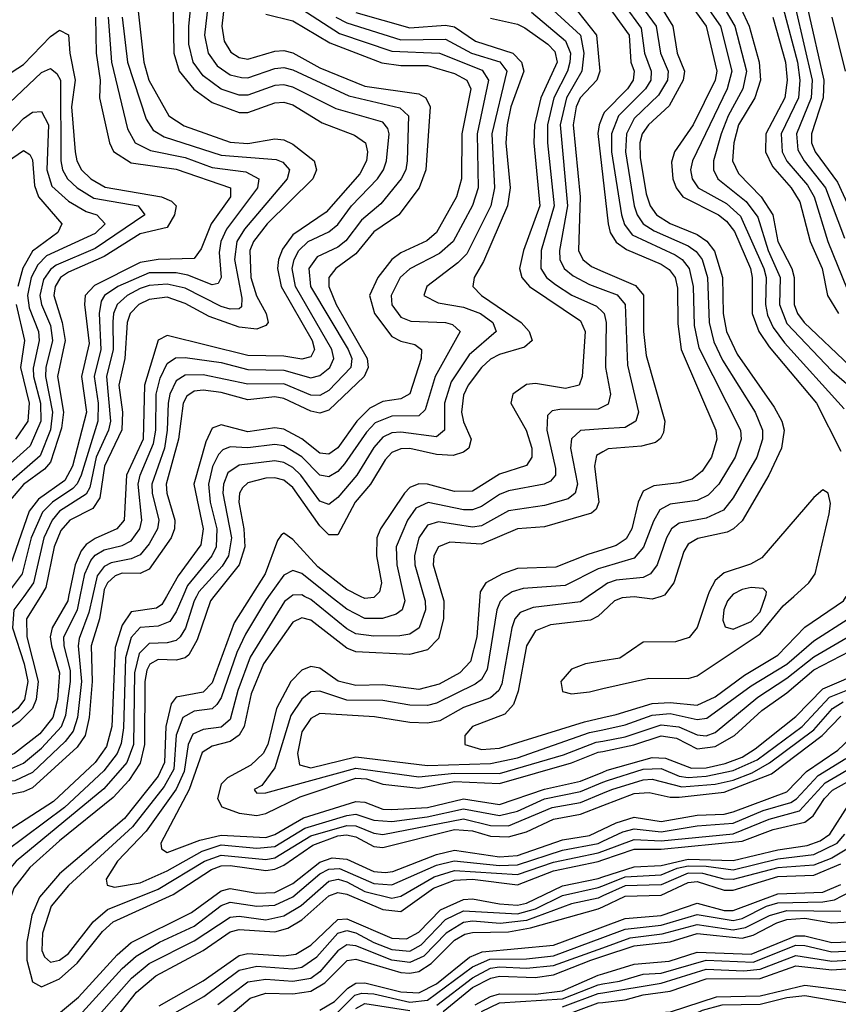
# Model space of a CAD drawing. Header units: inches. Extents: x 501365 to 657855, y 482276 to 547543.
# Tile 912 of 957: x 638702 to 640524, y 489091 to 491284. Entities that reach past the tile are written whole.
import ezdxf

# ---------------------------------------------------------------- set-up
doc = ezdxf.new("R2010")
doc.units = ezdxf.units.IN
doc.header["$MEASUREMENT"] = 0
for name, color, linetype in [('A6438', 7, 'Continuous'), ('A6439', 7, 'Continuous'), ('A6448', 7, 'Continuous'), ('A6449', 7, 'Continuous')]:
    doc.layers.add(name, color=color, linetype=linetype)

msp = doc.modelspace()

# ---------------------------------------------------------------- linework, layer by layer
at = {"layer": 'A6438', "color": 5}
for points, elevation in [([(638710.6, 490000), (638688.6, 489970), (638685.9, 489930), (638711.6, 489850), (638719.7, 489810), (638712.3, 489770), (638697.5, 489750), (638670, 489729.5), (638609, 489691), (638541.2, 489658.8), (638469.3, 489570), (638416.1, 489483.9), (638394.1, 489465.9), (638340.2, 489439.8), (638328.6, 489430), (638324.4, 489415.6), (638327.5, 489390), (638364, 489344), (638377, 489310), (638383, 489210), (638376.9, 489110), (638386.1, 489030)], 3360), ([(638748, 490000), (638717.1, 489950), (638717.5, 489910), (638743.1, 489810), (638738.6, 489770), (638730, 489750.5), (638700.3, 489720.3), (638652.2, 489687.8), (638619.3, 489670), (638570, 489654.5), (638543.5, 489636.5), (638510.8, 489590), (638448.8, 489470), (638430, 489448.4), (638377.7, 489410), (638376.2, 489390), (638394.4, 489354.4), (638401.2, 489321.2), (638406.4, 489210), (638403.5, 489110), (638411.5, 489030)], 3380), ([(638810.6, 490000), (638808.6, 489990), (638773.8, 489930), (638769.6, 489910), (638772.2, 489890), (638790.5, 489830), (638785.5, 489770), (638775.3, 489730), (638746.2, 489693.8), (638690.3, 489649.7), (638647.3, 489632.7), (638590, 489617.9), (638570, 489606.9), (638548, 489570), (638510, 489447.4), (638458.8, 489370), (638445.8, 489254.2), (638451.8, 489110), (638459.9, 489050)], 3420), ([(638481.6, 489050), (638473.8, 489130), (638470.3, 489249.7), (638483.4, 489336.6), (638534.6, 489430), (638564.4, 489550), (638580.2, 489579.8), (638590, 489590), (638610, 489599.4), (638683.5, 489616.5), (638710, 489628.5), (638750, 489661.5), (638794.8, 489710), (638804.3, 489735.7), (638814.8, 489810), (638814.6, 489834.6), (638800.4, 489890), (638800.3, 489910), (638830.1, 489969.9), (638836.4, 490000)], 3440), ([(638864, 490000), (638855.8, 489964.1), (638833.8, 489906.2), (638831.6, 489890), (638839.1, 489810), (638830.3, 489730), (638820.5, 489699.5), (638803.3, 489676.7), (638730, 489608), (638691, 489589), (638650, 489584.4), (638610, 489571.6), (638590.4, 489550), (638585, 489535), (638563.5, 489430), (638514.9, 489330), (638500.5, 489270), (638497.3, 489130), (638503.4, 489050)], 3460), ([(638887.5, 490000), (638879.2, 489950), (638861.1, 489890), (638863.4, 489810), (638856.7, 489730), (638847.4, 489690), (638830, 489664.4), (638730, 489573.5), (638710, 489564.7), (638636.9, 489550), (638621.4, 489538.6), (638610, 489522.5), (638588.9, 489430), (638539.6, 489310), (638526.5, 489250), (638520.8, 489130), (638525.6, 489050)], 3480), ([(639028.4, 490000), (639018.1, 489981.9), (639006.4, 489973.6), (638950, 489965.6), (638930, 489936.1), (638914, 489886), (638906.7, 489710), (638894.7, 489665.3), (638870, 489630), (638777, 489543), (638667.5, 489472.5), (638650, 489454.6), (638630, 489420.1), (638608.5, 489370), (638588.4, 489290), (638566.5, 489110), (638571.8, 488990)], 3520), ([(639064.9, 490000), (639050, 489965.8), (639035.9, 489944.1), (639010, 489933.5), (638970, 489930.4), (638950, 489908.4), (638937.2, 489862.8), (638932.5, 489707.5), (638927.7, 489672.3), (638918.9, 489650), (638888.8, 489611.2), (638801.4, 489530), (638670, 489431.7), (638650, 489406.7), (638630.6, 489370), (638614.4, 489290), (638590.8, 489089.1)], 3540), ([(639095.5, 490000), (639090.1, 489989.8), (639071, 489929), (639059, 489910), (639050, 489901.7), (639030, 489896.2), (638990, 489894.8), (638967.4, 489872.6), (638957.1, 489830), (638954.9, 489670), (638940.4, 489630), (638888.7, 489571.3), (638694.2, 489410), (638673.8, 489386.2), (638653.9, 489350), (638637.1, 489250), (638618.1, 489070)], 3560), ([(639134.3, 490000), (639126.2, 489990), (639096.8, 489903.2), (639078.2, 489870), (639070, 489862.8), (639050, 489857.7), (639010, 489859.2), (638991.2, 489848.8), (638984.6, 489835.4), (638980, 489810), (638979.5, 489670), (638970, 489628.4), (638944.6, 489590), (638910, 489551.9), (638790, 489455.6), (638723.9, 489396.1), (638688.8, 489350), (638675.2, 489310), (638661.9, 489230), (638658.7, 489130), (638649.9, 489050)], 3580), ([(639216.3, 490000), (639178.9, 489941.1), (639130, 489807.7), (639110, 489786.7), (639050, 489775.1), (639039.1, 489760.9), (639026.9, 489710), (639024.3, 489630), (639010, 489599.5), (638935.1, 489504.9), (638790, 489382.2), (638745.5, 489330), (638729, 489290), (638717.9, 489230), (638717.6, 489190), (638730, 489141.5), (638750, 489130.3), (638790, 489147.8), (638830, 489182.8), (638886.4, 489253.6), (638910, 489274.9), (639043.7, 489336.3), (639128.4, 489391.6), (639150, 489399.5), (639170, 489400.6), (639250, 489389.6), (639270, 489392.1), (639290, 489400.9), (639354.4, 489445.6), (639410, 489466.7), (639429.1, 489469.1), (639450, 489464.1), (639490, 489443.1), (639510, 489440.6), (639670, 489480.5), (639710, 489477.8), (639750, 489465.9), (639790, 489464.2), (639830, 489475.3), (639890, 489503.7), (639950, 489515), (640000, 489534.2)], 3620), ([(639256, 490000), (639248.8, 489990), (639204.3, 489915.7), (639185.3, 489874.7), (639150, 489773.7), (639140.6, 489759.4), (639130, 489749.7), (639090, 489744.4), (639065, 489730), (639050, 489690.6), (639044.7, 489615.3), (639023.3, 489576.7), (638953.2, 489486.8), (638810, 489356.3), (638771.6, 489310), (638752.1, 489250), (638751.2, 489211.2), (638757.2, 489197.2), (638770, 489185.2), (638790, 489189.8), (638810, 489204.3), (638865, 489275), (638897.2, 489302.8), (639010, 489347.7), (639113, 489410), (639150, 489423.9), (639250, 489414.1), (639270, 489417.6), (639350, 489466.5), (639430, 489489.9), (639450, 489489.1), (639490, 489472.2), (639510, 489469.5), (639690, 489504.3), (639750, 489489.3), (639790, 489489), (639887.2, 489530), (639950, 489541.2), (640000, 489561.8)], 3640), ([(639306.3, 490000), (639291.2, 489988.8), (639215.1, 489864.9), (639187.5, 489790), (639170, 489725.5), (639150, 489708.8), (639110, 489703.3), (639087, 489693), (639077.1, 489670), (639067.9, 489610), (639050, 489570.7), (638983, 489477), (638919.7, 489410), (638894, 489370), (638896.5, 489356.5), (638912.4, 489352.4), (638970, 489361.7), (639030, 489388.5), (639107.6, 489432.4), (639150, 489446.4), (639230, 489438.8), (639270, 489443.2), (639336.3, 489483.7), (639430, 489511.9), (639450, 489514.5), (639490, 489501.7), (639530, 489498.5), (639608.7, 489508.7), (639690, 489526.9), (639770, 489512), (639810, 489521.8), (639870, 489549.3), (639950, 489565.1), (640000, 489585.8)], 3660), ([(639643, 490000), (639645.9, 489990), (639645.3, 489950), (639634.1, 489905.9), (639610, 489880.5), (639569.8, 489870.2), (639450, 489876.7), (639430, 489884.9), (639350, 489946.8), (639330, 489951.9), (639310, 489942.7), (639244.3, 489850), (639217.1, 489782.9), (639201.1, 489710), (639190, 489691.1), (639170, 489677), (639130, 489666), (639107.6, 489652.4), (639079.1, 489570), (639015.9, 489450), (639017.5, 489437.5), (639030, 489429.5), (639103, 489457), (639150, 489468.4), (639250, 489462.7), (639270, 489469.5), (639333.5, 489506.5), (639450, 489542.8), (639470, 489541.3), (639510, 489526.2), (639530, 489525.5), (639610, 489530), (639690, 489548.8), (639770, 489536.7), (639870.3, 489570.3), (639950, 489588.2), (640000, 489608.6)], 3680), ([(639726.2, 490000), (639719.5, 489910), (639705.2, 489854.8), (639681.3, 489830), (639635.7, 489804.3), (639590, 489792.7), (639510, 489802.8), (639450, 489801.5), (639411, 489811), (639370, 489839.8), (639350, 489843.8), (639330, 489835.8), (639305.4, 489810), (639273.3, 489750), (639253.8, 489670), (639244, 489650), (639216.3, 489623.7), (639164.2, 489595.7), (639150, 489581.8), (639142.1, 489550), (639151.5, 489531.5), (639190, 489517.2), (639230, 489511.9), (639250, 489516.5), (639326.5, 489553.5), (639450, 489594.7), (639473.7, 489593.7), (639510, 489581.4), (639590, 489573), (639670, 489587.6), (639770, 489582.8), (639930, 489629.2), (639990, 489652.6), (640000, 489654.7)], 3720), ([(639782.6, 490000), (639781, 489999), (639771.3, 489988.6), (639764.2, 489970), (639742.7, 489837.3), (639730, 489814.8), (639715.6, 489804.4), (639630, 489761.8), (639610, 489756.9), (639570, 489757.9), (639510, 489768), (639430, 489769), (639370, 489788.7), (639350, 489787.3), (639330, 489770.9), (639305.1, 489734.9), (639270, 489617.9), (639241.1, 489578.9), (639224.1, 489570), (639225.9, 489565.9), (639230, 489562), (639250, 489562.7), (639450, 489617), (639590, 489597.9), (639670, 489606.5), (639770, 489605.2), (639912.7, 489647.3), (639985, 489675), (640000, 489677.8)], 3740), ([(639967.5, 490000), (639950, 489988.1), (639844.7, 489975.3), (639815.9, 489964.1), (639804.2, 489950), (639797.4, 489930), (639775, 489805), (639768.3, 489790), (639750, 489773.7), (639690, 489752.5), (639637.4, 489722.6), (639610, 489717.3), (639570, 489718.8), (639491.8, 489731.8), (639370, 489739.3), (639350, 489728.3), (639330, 489698.2), (639320.1, 489650), (639325, 489625), (639350, 489618.4), (639450, 489642.5), (639610, 489623.5), (639750, 489627.5), (639810, 489640), (639970, 489696.4), (640000, 489703)], 3760), ([(639601.4, 490000), (639604.3, 489990), (639605.2, 489970), (639591.2, 489930), (639570, 489916), (639548.3, 489911.7), (639490, 489911.4), (639450, 489916.6), (639430, 489927.6), (639350, 489993.1), (639336, 490000)], 3660), ([(639556.9, 490000), (639559.1, 489990), (639553, 489970), (639539.9, 489960.1), (639509.6, 489950.4), (639470, 489950.8), (639430, 489971.1), (639393.7, 490000)], 3640), ([(639492.5, 490000), (639490, 489997.6), (639470, 489995.3), (639460.4, 490000)], 3620), ([(640000, 489965.6), (639990, 489956.2), (639972.9, 489947.1), (639883.3, 489936.7), (639850, 489923.5), (639830, 489889.8), (639811.5, 489788.5), (639801, 489759), (639782.1, 489737.9), (639709.6, 489710), (639692.9, 489690), (639692.9, 489670), (639730, 489659), (639770, 489661.5), (639959.2, 489720.8), (640000, 489729.9)], 3780), ([(640000, 489856.1), (639961.7, 489850), (639930, 489837.7), (639906.7, 489810), (639910, 489787.9), (639930, 489782.8), (639970, 489787.6), (640000, 489794.5)], 3820), ([(638730, 489021.6), (638832.4, 489107.6), (638918.5, 489201.5), (638950, 489228.9), (639084.2, 489295.8), (639150, 489344), (639170, 489349.4), (639230, 489338.8), (639270, 489340.6), (639310, 489360.6), (639370, 489407.9), (639397.4, 489417.4), (639430, 489414.7), (639490, 489387.1), (639515.4, 489384.6), (639532.7, 489387.3), (639630, 489425), (639670, 489434.4), (639770, 489420.1), (639810, 489422.8), (639910, 489458), (639970, 489467.5), (640000, 489481.5)], 3580), ([(638834.1, 489065.9), (638930, 489170.9), (638961.1, 489198.9), (639012.9, 489230), (639090, 489265.1), (639150, 489311.1), (639170, 489319.1), (639230, 489310), (639270, 489312.5), (639310, 489330.6), (639370, 489381.8), (639390, 489392.2), (639413.5, 489393.5), (639490, 489360.8), (639530, 489357.3), (639630, 489401.4), (639668.8, 489411.2), (639770, 489400.2), (639810, 489401.8), (639910, 489434.5), (639990, 489449.7), (640000, 489454.5)], 3560), ([(638844.9, 489030), (638950.7, 489149.3), (638990, 489181.9), (639090, 489232.5), (639170, 489285.8), (639190, 489287.9), (639250, 489279.5), (639290, 489288.6), (639328.2, 489311.8), (639390, 489366), (639411, 489370), (639430, 489364.5), (639470, 489342.3), (639530, 489327.5), (639550, 489332), (639624.4, 489375.6), (639670, 489389.4), (639810, 489380.2), (639890, 489408), (639990, 489428.7), (640000, 489432.4)], 3540), ([(638891.8, 489030), (638961.7, 489118.3), (639005, 489155), (639110, 489211), (639170, 489252.9), (639190, 489257.7), (639270, 489253.1), (639299, 489261), (639330, 489279.3), (639390, 489333.3), (639410, 489340.5), (639430, 489336.6), (639510, 489302.4), (639550, 489298.3), (639623.3, 489350), (639670, 489367.7), (639710, 489369.9), (639810, 489357.6), (639890, 489388.3), (639990, 489409.7), (640000, 489413.1)], 3520), ([(639012.3, 489087.7), (639110, 489144), (639190, 489200), (639210, 489204.9), (639290, 489199.1), (639316.6, 489203.4), (639350, 489223.4), (639410, 489280.2), (639430, 489282.1), (639530, 489239), (639563.1, 489236.9), (639590, 489251.9), (639638.4, 489301.6), (639690, 489324.7), (639710, 489326.1), (639770, 489314.8), (639810, 489312.4), (639830, 489316.7), (639910, 489355.2), (639990, 489371.9), (640000, 489375.1)], 3480), ([(639030, 489062.7), (639111.5, 489108.5), (639190, 489167.1), (639230, 489176.4), (639309.5, 489170.5), (639330, 489174.3), (639363.1, 489196.9), (639410, 489250), (639430, 489255.8), (639450, 489250.9), (639490, 489228.7), (639530, 489213.2), (639570, 489209.6), (639595.8, 489224.2), (639650, 489280.3), (639690, 489299.6), (639810, 489292.8), (639850, 489303.8), (639910, 489333.4), (639990, 489351.3), (640000, 489355.2)], 3460), ([(640000, 489332.6), (639990, 489328.1), (639930, 489315.2), (639830, 489278.4), (639771.6, 489271.6), (639710, 489276.4), (639690, 489273.8), (639651.3, 489250), (639601.5, 489198.5), (639570, 489184.5), (639530, 489189.5), (639450, 489221.7), (639430, 489223.6), (639410, 489210.5), (639370, 489163.6), (639350, 489149.1), (639310, 489141.8), (639250, 489146.5), (639210, 489140.9), (639143, 489090)], 3440), ([(639171.7, 489068.3), (639214.7, 489105.3), (639250, 489116.4), (639310, 489114.6), (639350, 489120.8), (639381.1, 489138.9), (639430.9, 489189.1), (639450, 489191.6), (639550, 489162.3), (639570, 489160.4), (639590, 489164.7), (639618.1, 489181.9), (639670, 489234), (639692.5, 489247.5), (639710, 489251.5), (639790, 489252.7), (639838.7, 489261.4), (639990, 489303.7), (640000, 489308.5)], 3420), ([(639370, 489078.2), (639402.5, 489097.5), (639432.5, 489127.5), (639450, 489138.1), (639470, 489139.3), (639550, 489119.3), (639590, 489117.1), (639630, 489136.8), (639703.5, 489196.5), (639731.5, 489208.5), (639890, 489223.2), (640000, 489264)], 3380), ([(639410, 489074), (639448.2, 489111.9), (639463.7, 489116.3), (639490, 489114.4), (639570, 489096.2), (639610, 489100.8), (639710, 489174.5), (639748.1, 489191.9), (639830, 489192.8), (639890, 489199.6), (640000, 489240.5)], 3360), ([(639630.7, 489089.3), (639710, 489150.5), (639750, 489171.5), (639770, 489174.6), (639830, 489171.5), (639890, 489178), (640000, 489217.5)], 3340), ([(639644.3, 489075.7), (639710, 489129.1), (639750.4, 489149.6), (639770, 489153.9), (639849.1, 489150.9), (639890, 489156.7), (639973.1, 489190), (640000, 489198.9)], 3320), ([(639715.6, 489090), (639750, 489108.9), (639770, 489114.5), (639850, 489114.3), (639910, 489121.3), (639990, 489156), (640000, 489159.1)], 3280), ([(639730, 489075.6), (639770, 489094.8), (639910, 489103.4), (639990, 489135.1), (640000, 489136.7)], 3260), ([(639910, 489085.5), (639990, 489115.1), (640000, 489116.8)], 3240), ([(639450, 489082.4), (639470, 489093.3), (639570, 489077.5)], 3340), ([(639913.8, 489066.2), (639990, 489094.6), (640000, 489095.7)], 3220)]:
    msp.add_lwpolyline(points, dxfattribs=dict(at, elevation=elevation))
at = {"layer": 'A6439', "color": 5}
for points, elevation in [([(639136, 491450), (639113.1, 491250), (639121.4, 491210), (639141.6, 491181.6), (639170, 491161.7), (639195.4, 491155.4), (639210, 491155.1), (639270, 491176), (639290, 491177.6), (639310, 491172.3), (639434.4, 491114.4), (639547.7, 491087.7), (639567, 491070), (639564.6, 490970), (639561.6, 490950), (639550.9, 490930), (639505.7, 490874.3), (639462.4, 490837.6), (639428.1, 490791.9), (639410, 490778), (639364.1, 490755.9), (639345.8, 490730), (639349.5, 490690), (639433, 490550), (639441.3, 490530), (639438.9, 490510), (639390, 490458.4), (639370, 490447.2), (639350, 490447.8), (639290, 490473.2), (639210, 490472.7), (639110, 490493.1), (639070, 490492.8), (639050, 490479.8), (639036, 490450), (639031.9, 490430), (639030.3, 490370), (639024, 490330), (638996.1, 490250), (638996.7, 490230), (639011.7, 490170), (639008.7, 490150), (638990, 490116.8), (638970, 490092.4), (638950, 490083.2), (638905.1, 490074.9), (638890, 490066.7), (638874.4, 490045.6), (638864, 490000)], 3460), ([(639172.5, 491452.4), (639151.7, 491270), (639156.6, 491236.6), (639171.7, 491211.7), (639190, 491199.9), (639210, 491196.3), (639270, 491213.9), (639290, 491215.4), (639310, 491210.4), (639370, 491177.1), (639470, 491136.5), (639590, 491119.3), (639606, 491110), (639615.9, 491090), (639605.7, 490950), (639590.8, 490910), (639545.5, 490850), (639490, 490811.5), (639450, 490762.9), (639405.5, 490730), (639390.1, 490710), (639390, 490690), (639406.5, 490650), (639475.3, 490530), (639477.6, 490510), (639468.3, 490490), (639390, 490414.7), (639370, 490407.7), (639350, 490412.6), (639290, 490440.6), (639270, 490444), (639210, 490437.9), (639150, 490454), (639110, 490459.3), (639090, 490456.8), (639074.1, 490445.9), (639065.6, 490430), (639055.3, 490350), (639027.8, 490250), (639029.4, 490230), (639047.1, 490170), (639046.2, 490150), (639038.6, 490130), (638990, 490060.4), (638970, 490050.8), (638930, 490051.6), (638914.4, 490045.6), (638897.3, 490030), (638890, 490014.9), (638887.5, 490000)], 3480), ([(638836.4, 490000), (638846.9, 490050), (638860.3, 490079.7), (638870, 490091.9), (638890, 490103.6), (638930, 490113.1), (638950, 490123.3), (638969.4, 490150), (638973.4, 490170), (638965.8, 490250), (638970.2, 490270), (638999.9, 490340.1), (639004.5, 490370), (639005.2, 490450), (639014.3, 490485.7), (639030, 490518.7), (639048.6, 490531.4), (639070, 490531.8), (639150, 490521.1), (639210, 490505.6), (639290, 490504.1), (639350, 490486.9), (639370, 490491.8), (639392.3, 490510), (639401, 490530), (639396.8, 490550), (639315.8, 490690), (639308.7, 490730), (639312.5, 490750), (639323, 490770), (639343.8, 490790), (639390, 490811.6), (639410, 490828.3), (639440.3, 490870), (639498.2, 490930), (639511.8, 490950), (639518.6, 490970), (639524.4, 491030), (639521.7, 491041.7), (639510, 491056.4), (639406, 491086), (639310, 491134.2), (639290, 491139.4), (639270, 491137.8), (639210, 491116.4), (639190, 491116.4), (639150, 491129.8), (639110, 491159.1), (639087.8, 491190), (639078.3, 491230), (639078.4, 491270), (639094.4, 491430)], 3440), ([(639042.9, 491342.9), (639044.7, 491210), (639056.8, 491170), (639089.5, 491129.5), (639130, 491100.2), (639190, 491077.5), (639210, 491077.4), (639270, 491099.2), (639290, 491100.6), (639310, 491094.9), (639374.8, 491054.8), (639447, 491026.9), (639471.7, 491010), (639476.3, 490990), (639473.5, 490970), (639458.9, 490941.1), (639384, 490856), (639310, 490804.9), (639286.7, 490773.3), (639277.8, 490750), (639275.7, 490730), (639283.8, 490690), (639352.6, 490570), (639358.2, 490550), (639350, 490533.1), (639330, 490528), (639290, 490535.2), (639210, 490536.3), (639030, 490581), (639009.7, 490570.3), (638979.7, 490470), (638976.8, 490350), (638939.7, 490270), (638934.2, 490170), (638918.1, 490150), (638870, 490128.9), (638850, 490115.7), (638838.3, 490101.7), (638824.9, 490070), (638810.6, 490000)], 3420), ([(639863.7, 491330), (639950, 491250), (639957.8, 491210), (639953.4, 491170), (639918.8, 491110), (639905.2, 491050), (639921.4, 490870), (639903.4, 490770), (639904.4, 490750), (639914.2, 490730), (639933.8, 490713.8), (639970, 490694.7), (640000, 490683.5)], 3660), ([(638964.5, 491310), (638978, 491190), (638989.4, 491149.4), (639033.7, 491070), (639067.7, 491047.7), (639170, 491011.5), (639210, 491008.6), (639270, 491019), (639290, 491016.8), (639310, 491007.2), (639357.2, 490970), (639362.6, 490950), (639354.3, 490930), (639252.8, 490830), (639222.2, 490790), (639214.2, 490770), (639216.5, 490710), (639229.2, 490669.2), (639250.4, 490630), (639254.7, 490610), (639250, 490603.5), (639230, 490595.3), (639190, 490599.2), (639123.3, 490623.3), (639070, 490652.5), (639030, 490666.3), (638990, 490661.3), (638967.3, 490650), (638947.9, 490630), (638941.1, 490610), (638936, 490530), (638922.4, 490470), (638930.8, 490410), (638928.8, 490371.2), (638890.5, 490290), (638880.4, 490219.6), (638864.5, 490195.5), (638813.4, 490170), (638793.5, 490146.5), (638778.2, 490110), (638760.2, 490019.8), (638748, 490000)], 3380), ([(639250, 491296.3), (639310, 491281.8), (639392.5, 491232.5), (639508.3, 491188.4), (639550, 491182.5), (639610, 491182.2), (639670, 491164.6), (639697, 491150), (639706.1, 491130), (639686.2, 491030), (639685.4, 490930), (639674.5, 490890), (639630, 490810), (639608.4, 490791.6), (639550, 490764.8), (639530, 490750.4), (639498.9, 490710), (639480.4, 490670), (639491.6, 490630), (639530, 490578.9), (639550, 490568.3), (639581.1, 490561.1), (639596, 490550), (639595.3, 490530), (639570, 490450.9), (639550, 490439.6), (639510, 490434.3), (639481.1, 490418.9), (639452.2, 490390), (639410, 490331), (639390, 490316.9), (639370, 490318.6), (639330, 490350.5), (639290, 490372.1), (639270, 490375), (639210, 490366.2), (639150, 490382.3), (639130, 490374.5), (639116, 490344), (639089.7, 490250), (639110.2, 490150), (639105, 490115), (639054.4, 490045.6), (639028.4, 490000)], 3520), ([(639330, 491307.6), (639413.9, 491253.9), (639530, 491213.9), (639636.2, 491210), (639731.6, 491171.6), (639745.2, 491150), (639720.3, 491030), (639722.3, 490910), (639709.7, 490870.3), (639666.9, 490790), (639636.5, 490763.5), (639570, 490729.6), (639548.7, 490710), (639529.1, 490670), (639530, 490649.5), (639550, 490621.6), (639572.7, 490612.7), (639650, 490609.8), (639665.4, 490605.4), (639682.5, 490590), (639626.5, 490490), (639604.7, 490415.3), (639590, 490401.7), (639530, 490401.5), (639493.4, 490386.6), (639474, 490366), (639425, 490295), (639410, 490278.1), (639390, 490265.9), (639370, 490269.7), (639330, 490310.4), (639290, 490334.9), (639270, 490338.1), (639210, 490330.5), (639170, 490333), (639153.9, 490326.1), (639144.4, 490315.6), (639131, 490289), (639122.2, 490250), (639125.9, 490210), (639140.6, 490150), (639139.1, 490110), (639129.8, 490090), (639075.5, 490024.5), (639064.9, 490000)], 3540), ([(639450, 491300), (639570, 491266.5), (639650, 491271.8), (639670, 491268.1), (639716.8, 491236.8), (639799.8, 491210), (639819.3, 491190), (639824.1, 491170), (639795.3, 491090), (639787.1, 491050), (639784, 491010), (639793.4, 490910), (639787.8, 490870), (639734.2, 490745.8), (639713.6, 490710), (639710.9, 490690), (639730.1, 490670), (639818.4, 490610), (639836.2, 490590), (639843, 490570), (639825.3, 490554.7), (639770, 490538.8), (639750, 490527.9), (639730, 490509.9), (639700.5, 490470), (639690, 490448.2), (639685.6, 490410), (639690, 490388.8), (639707.2, 490350), (639702, 490330), (639690, 490320.8), (639666.6, 490313.4), (639630, 490316.1), (639570, 490329.2), (639550, 490328.9), (639530, 490320.2), (639515.6, 490304.4), (639482.8, 490250), (639448.4, 490210), (639410, 490136.9), (639390, 490137.2), (639370, 490157.2), (639310, 490242.7), (639290, 490258.8), (639270, 490264.2), (639250, 490263), (639210, 490252.7), (639198, 490242), (639191.1, 490230), (639189.5, 490210), (639200.9, 490150), (639202.8, 490110), (639190.7, 490070), (639134.3, 490000)], 3580), ([(639841.2, 491301.2), (639917.1, 491237.1), (639928, 491210), (639926.7, 491190), (639921.2, 491170), (639890.6, 491110), (639876.7, 491050), (639876.8, 491010), (639891.4, 490870), (639863, 490770), (639862.2, 490730), (639874.8, 490710), (639894.3, 490694.3), (639931, 490671), (639986.2, 490646.2), (640000, 490632.9)], 3640), ([(639943.5, 491303.5), (639986.2, 491250), (639993.4, 491170), (639986.8, 491150), (639949.9, 491110), (639940.8, 491090), (639933.8, 491050), (639949.5, 490890), (639945.9, 490770), (639955.6, 490750), (639974.6, 490734.6), (640000, 490723.6)], 3680), ([(638898.8, 491290), (638906.1, 491190), (638941.4, 491041.4), (638958.6, 491010), (638992.8, 490992.8), (639070, 490977.4), (639130, 490955.3), (639205.2, 490945.2), (639234.1, 490930), (639231.4, 490910), (639162.3, 490817.7), (639149.4, 490790.6), (639145.5, 490765.5), (639150.2, 490709.8), (639143.3, 490696.7), (639130, 490693.7), (639075.7, 490715.7), (639050, 490720.9), (638990, 490720.2), (638920.3, 490690), (638890.8, 490670), (638882.8, 490657.2), (638878.3, 490630), (638882.7, 490550), (638867.2, 490490), (638876.2, 490430), (638875.5, 490390), (638838.5, 490270), (638829.7, 490250.3), (638819.8, 490240.2), (638774.6, 490210), (638752.4, 490187.6), (638727.4, 490130), (638707.1, 490050), (638669.4, 490000)], 3340), ([(638870.7, 491290), (638871.6, 491210), (638881.1, 491150), (638879.3, 491110), (638901.4, 491010), (638910.8, 490990.8), (638950, 490965.9), (639050, 490951.7), (639171.2, 490910), (639170.8, 490890), (639127.9, 490830), (639105.9, 490774.1), (639090, 490752.8), (639010, 490750), (638970, 490743.3), (638867.9, 490692.1), (638847.6, 490670), (638845.7, 490650), (638856.7, 490563.3), (638839.4, 490490), (638850.4, 490410), (638819.4, 490290), (638802.2, 490257.8), (638743.9, 490216.1), (638722.8, 490190), (638681.1, 490070)], 3320), ([(638929.9, 491290), (638941.6, 491190), (638983, 491063), (638998.5, 491038.5), (639023.5, 491023.5), (639150, 490982.6), (639273, 490973), (639287.2, 490967.2), (639302.3, 490950), (639297.1, 490930), (639202.1, 490817.9), (639184.8, 490790), (639180, 490750), (639196, 490664), (639195.5, 490644.5), (639190, 490640.1), (639170, 490639.4), (639150, 490645.3), (639070, 490686.6), (639030, 490695.5), (638990, 490692.6), (638970, 490685.4), (638941.1, 490670), (638919, 490650), (638910.6, 490630), (638908.7, 490611.3), (638910.1, 490549.9), (638895.3, 490490), (638903.9, 490390), (638899.1, 490370), (638871.8, 490310), (638857.7, 490242.3), (638850, 490227.4), (638790.3, 490190), (638773.7, 490170), (638755.6, 490130), (638732.5, 490030), (638710.6, 490000)], 3360), ([(639405.7, 491290), (639430, 491277.7), (639550, 491239.8), (639650, 491240.9), (639707.5, 491210), (639770.7, 491190.7), (639786.6, 491170), (639753.2, 491030), (639758.6, 490910), (639750.6, 490870), (639697.3, 490762.7), (639677.5, 490742.5), (639608.5, 490690), (639601.7, 490670), (639633.7, 490653.7), (639690, 490643.7), (639727.5, 490630), (639755, 490610), (639762.3, 490590), (639702.1, 490537.9), (639662.3, 490477.7), (639647.4, 490430), (639647.7, 490370), (639630, 490355.6), (639550, 490366), (639530, 490364.4), (639510, 490354.7), (639490, 490331.4), (639452.1, 490270), (639410, 490220.5), (639390, 490204.8), (639370, 490212.2), (639327.4, 490270), (639310, 490286.9), (639290, 490298), (639270, 490301.9), (639190, 490292), (639165.2, 490274.8), (639155.5, 490250), (639154, 490230), (639173, 490130), (639166.7, 490090), (639152.5, 490067.5), (639100.8, 490010), (639095.5, 490000)], 3560), ([(639750, 491287.6), (639810, 491274.4), (639826.3, 491266.3), (639877.5, 491230), (639893.4, 491213.4), (639898.3, 491190), (639862, 491110), (639847.6, 491050), (639846.2, 491010), (639859.4, 490870), (639823.2, 490770), (639814.6, 490730), (639820, 490710), (639836.7, 490690), (639950, 490613.4), (639960.4, 490590), (639954, 490490), (639947.2, 490470), (639917.1, 490462.9), (639850, 490473.7), (639830, 490472.1), (639799.7, 490450), (639795.3, 490430), (639829.1, 490370), (639841.7, 490330), (639842.2, 490310), (639830, 490291.3), (639770, 490272), (639710, 490234.4), (639670, 490233.4), (639610, 490249.8), (639590, 490250.6), (639570, 490242.7), (639558.1, 490230), (639505.2, 490150), (639496.7, 490130), (639496.1, 490090), (639507.1, 490030), (639503.1, 490010), (639492.5, 490000)], 3620), ([(638670, 491158.6), (638710, 491184.3), (638770, 491247), (638790, 491260.8), (638810.7, 491250.7), (638813.1, 491210), (638825.4, 491150), (638817.4, 491090), (638825.4, 490990), (638828.8, 490970), (638839.1, 490950), (638859.9, 490930), (638891.7, 490911.7), (639017.6, 490890), (639039.8, 490879.8), (639049.7, 490870), (639046.6, 490850), (639030, 490821.6), (638970, 490807.6), (638890, 490756.9), (638810, 490722.2), (638792.7, 490710), (638780.3, 490690), (638777.5, 490670), (638796.4, 490610), (638802.7, 490570), (638785.6, 490490), (638799.2, 490410), (638794.6, 490374.6), (638770, 490299.2), (638756.7, 490283.3), (638710, 490249), (638676.8, 490210)], 3280), ([(638650, 491072.4), (638750, 491166.8), (638770, 491176), (638784.6, 491164.6), (638792.4, 491150), (638793.6, 490970), (638797.2, 490950), (638808, 490930), (638829.7, 490909.7), (638866.9, 490886.9), (638965.5, 490870), (638980.1, 490850), (638870, 490774.6), (638782.6, 490737.4), (638770, 490727.6), (638754.5, 490705.5), (638746.6, 490670), (638750.4, 490650), (638770, 490603.1), (638775.1, 490570), (638759.7, 490510), (638758.9, 490490), (638774.6, 490410), (638770, 490371.1), (638747.4, 490312.6), (638672.1, 490247.9)], 3260), ([(638663.8, 491016.2), (638710, 491064.6), (638730, 491078.5), (638750, 491079.9), (638765.7, 491050), (638762.3, 490950), (638773.6, 490913.6), (638810, 490880.4), (638850, 490856.9), (638873.5, 490850), (638892, 490830), (638870, 490808.1), (638761.7, 490758.3), (638742, 490738), (638727.3, 490710), (638719, 490670), (638722.6, 490642.6), (638743.5, 490590), (638745.4, 490570), (638731.5, 490508.5), (638732.3, 490490), (638747.9, 490430), (638748.8, 490390), (638725, 490335), (638650.9, 490269.1)], 3240), ([(640000, 491070.7), (639991.5, 491050), (639989.1, 491030.9), (640000, 490933.6)], 3720), ([(638650, 490952.2), (638710, 490992.9), (638724, 490984), (638730, 490972.1), (638734.7, 490914.7), (638743.3, 490890), (638795.4, 490830), (638786.7, 490810), (638730, 490768.8), (638709, 490731), (638697.2, 490690)], 3220), ([(638693.5, 490650), (638712.7, 490570), (638703.7, 490510), (638722.7, 490430), (638719.7, 490390), (638692.2, 490350)], 3220), ([(640000, 490422), (639990, 490416.8), (639904.1, 490415.9), (639886.9, 490413.1), (639876.9, 490403.1), (639875.4, 490370), (639894.9, 490285.1), (639894.6, 490270), (639883.4, 490256.6), (639869.2, 490250), (639790, 490235), (639770, 490226.7), (639730, 490199.8), (639710, 490192.8), (639690, 490192.6), (639611.2, 490208.8), (639583.9, 490196.1), (639565.3, 490170), (639539.9, 490110), (639541.1, 490070), (639556.9, 490000)], 3640), ([(640000, 490372.9), (639950.6, 490369.4), (639930, 490351.1), (639928, 490330), (639943.5, 490250), (639938.3, 490230), (639922.7, 490217.3), (639870, 490202.7), (639790, 490190.6), (639730, 490156.9), (639710, 490154.4), (639634, 490166), (639610, 490158.2), (639590, 490130), (639580.8, 490090), (639581.6, 490070), (639601.4, 490000)], 3660), ([(640000, 490321.7), (639986.2, 490313.8), (639981.6, 490290), (639991.4, 490210), (639985.5, 490194.5), (639975.1, 490184.9), (639870, 490154.9), (639810, 490150.6), (639730, 490116.1), (639659.2, 490120.8), (639634, 490110), (639623.9, 490090), (639622.5, 490070), (639643, 490000)], 3680), ([(639460.4, 490000), (639430, 490015), (639365.8, 490065.8), (639310, 490126.9), (639290, 490140.4), (639284, 490136), (639275.6, 490124.4), (639248.1, 490050), (639216.3, 490000)], 3620), ([(640000, 490103.7), (639966.5, 490093.5), (639895.3, 490064.7), (639810, 490061.8), (639776.4, 490050), (639739.3, 490030), (639727, 490010), (639726.2, 490000)], 3720), ([(640000, 490064.4), (639990, 490061.4), (639916.1, 490023.9), (639822.5, 490017.5), (639797.8, 490010), (639782.6, 490000)], 3740), ([(639393.7, 490000), (639330, 490050.7), (639310, 490057.5), (639290, 490047.1), (639256, 490000)], 3640), ([(640000, 490022.1), (639967.5, 490000)], 3760), ([(639336, 490000), (639330, 490003), (639310, 490002.7), (639306.3, 490000)], 3660)]:
    msp.add_lwpolyline(points, dxfattribs=dict(at, elevation=elevation))
at = {"layer": 'A6448', "color": 5}
for points, elevation in [([(640000, 489654.7), (640069.3, 489669.3), (640130, 489689.2), (640164.4, 489684.4), (640210, 489660.7), (640250, 489665.4), (640293.4, 489690), (640354.2, 489745.8), (640410, 489785.4), (640470, 489836.3), (640570, 489888.5), (640610, 489919.2), (640633.1, 489950), (640652.6, 490000)], 3720), ([(640000, 489703), (640050, 489714), (640110, 489735.2), (640150, 489739.2), (640210, 489725.4), (640231.6, 489728.4), (640330, 489800.6), (640410, 489849.2), (640470, 489900.6), (640546.5, 489950), (640569.2, 489970), (640582.1, 490000)], 3760), ([(640000, 489794.5), (640102.1, 489817.9), (640190, 489816.9), (640210, 489823), (640350, 489916.7), (640401.4, 489978.6), (640425.3, 490000)], 3820), ([(640233.4, 490000), (640210, 489930.5), (640191.9, 489908.1), (640161.6, 489898.4), (640090, 489897.8), (640037.8, 489862.2), (640000, 489856.1)], 3820), ([(640000, 489677.8), (640050, 489687.1), (640130, 489714), (640169.6, 489709.6), (640210, 489691.4), (640230, 489689.5), (640250, 489697), (640344.8, 489775.2), (640410, 489817.5), (640470, 489865.2), (640550, 489912), (640593.3, 489946.7), (640609, 489970), (640615.8, 489990), (640618, 490000)], 3740), ([(640000, 489729.9), (640030, 489736.5), (640110, 489761.2), (640150, 489763.7), (640210, 489757.5), (640250, 489776.2), (640315.2, 489824.8), (640390, 489869.3), (640450, 489931.2), (640536.2, 489990), (640541.9, 490000)], 3780), ([(640129.6, 490000), (640110, 489994), (640070, 489999.1), (640043.1, 489996.9), (640025.9, 489990), (640000, 489965.6)], 3780), ([(640285.9, 490000), (640277.7, 489990), (640269.1, 489970), (640267.1, 489947.1), (640272.4, 489932.4), (640290, 489927.2), (640330, 489944.3), (640350, 489965.7), (640362.4, 490000)], 3840), ([(640000, 489608.6), (640010, 489612.7), (640110, 489641.2), (640139.7, 489639.7), (640197.3, 489617.3), (640230, 489618.4), (640272.2, 489627.8), (640310, 489642), (640339.4, 489660.6), (640430, 489732.5), (640490, 489794.1), (640585.1, 489834.9)], 3680), ([(640000, 489585.8), (640010.3, 489590), (640090, 489615), (640130, 489616.3), (640170, 489599.8), (640190, 489596.4), (640230, 489599.2), (640290, 489611.9), (640343.8, 489636.2), (640443.8, 489710), (640504.6, 489775.4), (640590, 489809.5)], 3660), ([(640000, 489561.8), (640019.9, 489570), (640090, 489591.5), (640110, 489592.6), (640175.6, 489575.6), (640250, 489582), (640290, 489590.8), (640332.8, 489607.2), (640371.1, 489628.9), (640470, 489702.9), (640511.2, 489750), (640534.9, 489765.1)], 3640), ([(640000, 489534.2), (640070, 489561), (640103.4, 489563.4), (640150, 489552.7), (640170, 489552.8), (640270, 489563.9), (640375.3, 489604.7), (640488.4, 489690), (640530, 489732.9)], 3620), ([(640000, 489481.5), (640030, 489495.4), (640070, 489508.1), (640130, 489498.8), (640210, 489512.9), (640270, 489514.8), (640290, 489519.8), (640410, 489564.5), (640453.8, 489610), (640522.9, 489657.1), (640563.7, 489696.3)], 3580), ([(640000, 489454.5), (640044.3, 489475.7), (640070, 489482.3), (640130, 489475.2), (640210, 489488.6), (640290, 489494.6), (640357.1, 489522.9), (640418.9, 489541.1), (640431.3, 489548.7), (640479.1, 489600.9), (640541.4, 489638.6)], 3560), ([(640000, 489432.4), (640070, 489458.6), (640130, 489455.2), (640290, 489471.3), (640370, 489503.5), (640437.9, 489522.1), (640495.2, 489584.8), (640570, 489628.3)], 3540), ([(640000, 489413.1), (640070, 489436.9), (640130, 489437.1), (640310, 489454.7), (640379, 489481), (640450, 489496.7), (640468.6, 489511.4), (640493.4, 489550), (640511.5, 489568.5), (640570, 489600.8)], 3520), ([(640000, 489375.1), (640070, 489397.8), (640130, 489400.6), (640190, 489414.4), (640290, 489411.3), (640390, 489435.7), (640455, 489445), (640484.2, 489455.8), (640505.5, 489470), (640545.9, 489534.1)], 3480), ([(640000, 489355.2), (640050, 489375.1), (640130, 489379.9), (640165.3, 489394.7), (640190, 489399.6), (640230, 489399.4), (640290, 489391.2), (640390, 489415.2), (640470, 489425.1), (640522, 489450), (640538.9, 489470)], 3460), ([(640543.2, 489436.8), (640510, 489417.1), (640470, 489401.5), (640390, 489395.6), (640290, 489369.2), (640270, 489369.9), (640222.9, 489382.9), (640190, 489383.1), (640130, 489357.3), (640050, 489355.1), (640000, 489332.6)], 3440), ([(640000, 489308.5), (640050, 489332.2), (640130, 489334.5), (640190, 489362.9), (640210, 489365), (640270, 489345.9), (640290, 489345.8), (640390, 489376.3), (640470, 489378.7), (640530, 489404.1)], 3420), ([(640000, 489264), (640050, 489282.6), (640130, 489289.4), (640210, 489316.7), (640270, 489300.5), (640290, 489300), (640390, 489337.5), (640490, 489340.8), (640530, 489358)], 3380), ([(640000, 489240.5), (640050, 489259), (640130, 489267.9), (640210, 489291.5), (640290, 489277.9), (640310, 489282.3), (640364.1, 489310), (640390, 489317.3), (640490, 489319.4), (640515.9, 489324.1), (640550, 489341.7)], 3360), ([(640000, 489217.5), (640060.7, 489239.3), (640132, 489248), (640210, 489268.8), (640290, 489257.4), (640317.9, 489262.1), (640370.9, 489289.1), (640410, 489300.1), (640530, 489299.1)], 3340), ([(640000, 489198.9), (640070, 489221.9), (640150, 489230.8), (640210, 489248.8), (640310, 489238.8), (640335, 489245), (640387.2, 489272.8), (640410, 489279.9), (640450, 489283.1), (640510, 489273), (640550, 489275.1)], 3320), ([(640000, 489159.1), (640070, 489181.1), (640147.7, 489187.7), (640210, 489207.8), (640330, 489202.8), (640430, 489244.1), (640450, 489244.2), (640510, 489229.3), (640570, 489231.6)], 3280), ([(640000, 489136.7), (640037.2, 489142.8), (640090, 489158.8), (640130, 489160.8), (640230, 489189.7), (640334.6, 489185.4), (640430, 489222.8), (640450, 489222.4), (640510, 489208), (640570, 489211.1)], 3260), ([(640000, 489116.8), (640130, 489138.1), (640230, 489169.5), (640313.8, 489166.2), (640350, 489169.6), (640430, 489200.2), (640510, 489187.7), (640570, 489191.3)], 3240), ([(640000, 489095.7), (640050, 489101.3), (640090, 489112.6), (640150, 489120.6), (640230, 489148.3), (640350, 489148.5), (640430, 489176.9), (640510, 489167.9), (640605.5, 489174.5)], 3220), ([(640550, 489120.9), (640450, 489133.1), (640350, 489109.2), (640252.4, 489107.6), (640150, 489074), (640097.3, 489070), (640050, 489052.4), (640010, 489049.4), (640000, 489045.4)], 3180), ([(640000, 489016.9), (640010, 489020.4), (640050, 489020.3), (640110, 489044.4), (640170, 489053.6), (640221.9, 489078.1), (640265.5, 489090), (640350, 489091.9), (640410, 489106.8), (640450, 489110.8), (640550, 489094)], 3160)]:
    msp.add_lwpolyline(points, dxfattribs=dict(at, elevation=elevation))
at = {"layer": 'A6449', "color": 5}
for points, elevation in [([(640030.8, 491390.8), (640119, 491270), (640128.6, 491210), (640145.6, 491170), (640144, 491150), (640123.9, 491116.1), (640070, 491064.4), (640052.4, 491030), (640050.2, 490990), (640070, 490869.9), (640076.5, 490850), (640090, 490829.6), (640114, 490814), (640190, 490780.7), (640207.9, 490767.9), (640221.3, 490750), (640233.2, 490710), (640237, 490610), (640246.9, 490566.9), (640266.2, 490526.2), (640339.4, 490410), (640355.8, 490370), (640355.6, 490350), (640342.8, 490310), (640290, 490219.5), (640268.4, 490191.6), (640230, 490174.1), (640170, 490163.2), (640153.1, 490150), (640141.6, 490130), (640121, 490070), (640106.2, 490050), (640090, 490041.7), (640030, 490035.9), (640010.7, 490029.3), (640000, 490022.1)], 3760), ([(640009.8, 491370), (640085.2, 491265.2), (640093, 491210), (640107.7, 491170), (640107, 491150), (640095.2, 491130), (640035.2, 491070), (640019.1, 491030), (640019.2, 490990), (640041.3, 490850), (640047.9, 490827.9), (640065.3, 490805.3), (640160.8, 490760.8), (640177, 490750), (640192.5, 490730), (640201.4, 490690), (640203.2, 490603.2), (640213.4, 490553.5), (640306.9, 490370), (640307.7, 490350), (640294.3, 490310), (640258.1, 490250), (640234.7, 490225.3), (640210, 490213.4), (640150, 490205.6), (640127.1, 490192.9), (640112.7, 490167.3), (640090.8, 490109.2), (640070, 490085.4), (640000, 490064.4)], 3740), ([(640192.6, 491370), (640262, 491270), (640287.4, 491170), (640276.5, 491130), (640199.6, 490970), (640195.4, 490950), (640198.6, 490930), (640212, 490910), (640275.1, 490875.1), (640306.5, 490846.5), (640358.7, 490730), (640363.5, 490710), (640362.2, 490650), (640366.6, 490626.6), (640379.1, 490599.1), (640404.7, 490564.7), (640537.7, 490417.7)], 3840), ([(640171.7, 491351.7), (640229.9, 491270), (640253.8, 491170), (640250.4, 491149.6), (640201.4, 491050), (640159.6, 490990), (640153.1, 490966.9), (640155.7, 490930), (640163, 490910), (640178.2, 490890), (640257.6, 490850), (640275.5, 490835.5), (640292.9, 490812.9), (640328.7, 490730), (640332.7, 490710), (640332.8, 490630), (640347.2, 490590), (640370, 490555.8), (640476.1, 490430), (640530, 490323.6)], 3820), ([(640000, 491331.5), (640058.3, 491250), (640062.5, 491190), (640069.5, 491170), (640067.9, 491150), (640054.8, 491130), (640002.7, 491077.3), (640000, 491070.7)], 3720), ([(640262.7, 491322.7), (640293.6, 491270), (640319.9, 491170), (640312, 491130), (640278.8, 491070), (640263.6, 491030), (640246.6, 490970), (640246.4, 490950), (640256.2, 490930), (640319.1, 490879.1), (640344.8, 490844.8), (640368, 490770), (640394.8, 490710), (640393.4, 490650), (640410, 490607.7), (640510, 490501.9), (640570, 490450.1)], 3860), ([(640130.7, 491310.7), (640155.9, 491270), (640165.4, 491210), (640181.7, 491170), (640178.8, 491150), (640147.5, 491092.5), (640101.8, 491050), (640087.6, 491030), (640082.6, 491010), (640082.8, 490977.2), (640096.5, 490896.5), (640105.3, 490870), (640119.2, 490850), (640150, 490830.7), (640210, 490805.6), (640231.3, 490791.2), (640249, 490769), (640266.4, 490710), (640268.2, 490630), (640275.3, 490590), (640299.3, 490539.3), (640381.4, 490421.4), (640398.5, 490390), (640403.6, 490370), (640397.5, 490330), (640369.6, 490270), (640310, 490168.2), (640290.8, 490150), (640276.7, 490143.3), (640211.3, 490128.7), (640190, 490116.5), (640180.4, 490099.6), (640157.8, 490030), (640137.5, 490002.5), (640129.6, 490000)], 3780), ([(640307.3, 491310), (640325.8, 491270), (640347.8, 491190), (640350.9, 491150), (640338.1, 491110), (640302.2, 491050), (640291.7, 491010), (640289, 490970), (640301.8, 490941.8), (640352.2, 490890), (640378.3, 490850), (640389.6, 490790), (640420.6, 490730), (640425.8, 490710), (640426.3, 490650), (640433.6, 490630), (640448, 490610), (640550, 490513.3)], 3880), ([(640401.5, 491310), (640433.5, 491190), (640438.6, 491150), (640436, 491110), (640397.4, 491030), (640399.3, 490990), (640409.5, 490969.5), (640455.6, 490915.6), (640470.9, 490890), (640501, 490790), (640544.3, 490684.3)], 3940), ([(640429.3, 491310), (640466, 491150), (640464.2, 491110), (640431.4, 491030), (640434.5, 490994.5), (640448.3, 490970), (640496, 490910), (640537.8, 490797.8)], 3960), ([(640456, 491310), (640492.1, 491150), (640490.7, 491110), (640464.3, 491030), (640464.9, 491010), (640472.5, 490990), (640522.8, 490922.8), (640572.8, 490812.8)], 3980), ([(640378.7, 491290), (640406.5, 491190), (640410.3, 491149.7), (640405.4, 491110), (640362.8, 491030), (640362.1, 490990), (640377.7, 490957.7), (640419.4, 490910), (640438.7, 490878.7), (640461.8, 490790), (640488.3, 490730), (640500.6, 490670), (640524.9, 490630)], 3920), ([(640510, 491290), (640539.3, 491170)], 4020), ([(640000, 490933.6), (640011.6, 490830), (640016.6, 490810), (640030, 490788.6), (640052.7, 490772.7), (640130, 490739.9), (640147.7, 490727.7), (640160.7, 490710), (640166.5, 490686.5), (640166.9, 490606.9), (640174.6, 490550), (640251.8, 490370), (640253.5, 490350), (640242, 490310), (640221.5, 490278.5), (640199.1, 490260.9), (640170, 490252.7), (640113.6, 490246.4), (640090, 490234), (640078.9, 490210), (640064.9, 490150), (640051.9, 490128.1), (640030, 490112.9), (640000, 490103.7)], 3720), ([(640000, 490723.6), (640072.4, 490692.4), (640090.6, 490670.6), (640090.2, 490590), (640096.6, 490536.6), (640137.7, 490390), (640135.2, 490364.8), (640128.7, 490351.3), (640117.1, 490342.9), (640085.8, 490334.2), (640011.7, 490328.3), (640000, 490321.7)], 3680), ([(640000, 490683.5), (640031.6, 490671.6), (640049.8, 490650), (640055, 490515), (640079.2, 490410), (640073.2, 490390), (640050, 490376.4), (640000, 490372.9)], 3660), ([(640000, 490632.9), (640003, 490630), (640007.1, 490610), (640005.9, 490510), (640016.9, 490450), (640011.8, 490428.2), (640000, 490422)], 3640), ([(640425.3, 490000), (640458.8, 490030), (640472.6, 490050), (640503.6, 490183.6), (640506.6, 490206.6), (640501.6, 490230), (640490, 490237.3), (640470, 490219.8), (640354.4, 490085.6), (640328.6, 490071.4), (640270, 490052.1), (640250, 490035.4), (640236.8, 490010), (640233.4, 490000)], 3820), ([(640362.4, 490000), (640363.8, 490003.8), (640364.1, 490010), (640357.1, 490017.1), (640330, 490019.6), (640310, 490015.4), (640290, 490004.9), (640285.9, 490000)], 3840)]:
    msp.add_lwpolyline(points, dxfattribs=dict(at, elevation=elevation))

doc.saveas('drawing.dxf')
